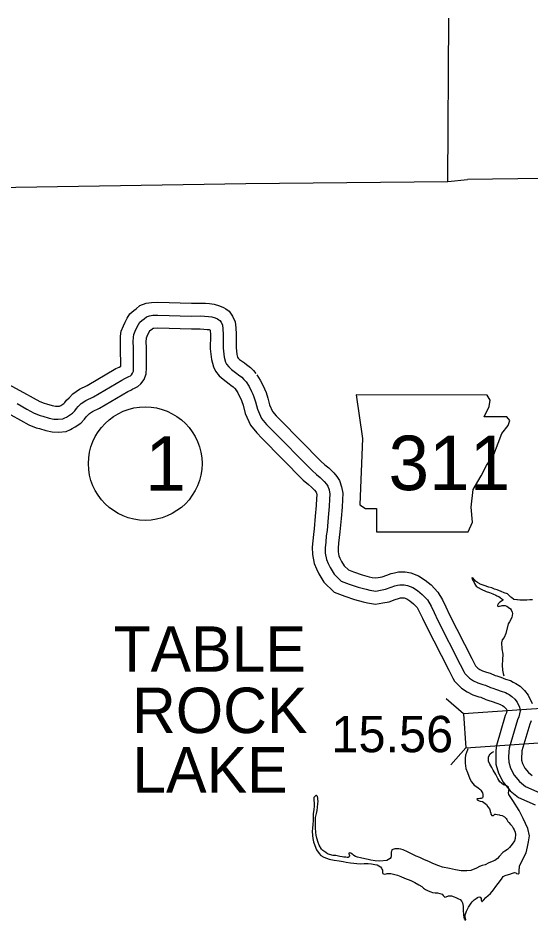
# Model space of a CAD drawing. Extents: x -83719 to 153526, y -11835 to 11446.
# Drawn here: x 10806 to 11004.5, y 1072 to 1421.6 of the extents above; entities that cross this region are included whole.
import ezdxf

# ---------------------------------------------------------------- set-up
doc = ezdxf.new("R2010")
doc.units = 0
for name, color, linetype in [('Level 1', 7, 'Continuous'), ('Level 11', 7, 'Continuous'), ('Level 2', 7, 'Continuous'), ('Level 20', 7, 'Continuous'), ('Level 21', 7, 'Continuous'), ('Level 27', 7, 'Continuous'), ('Level 58', 7, 'Continuous'), ('Level 59', 7, 'Continuous'), ('Level 9', 7, 'Continuous')]:
    doc.layers.add(name, color=color, linetype=linetype)

msp = doc.modelspace()

# ---------------------------------------------------------------- linework, layer by layer
at = {"layer": 'Level 1'}
for points in [[(11291.72, 1363.57), (11245, 1363.15), (11155.76, 1361.81), (11067.49, 1360.19), (10979.99, 1359)], [(11196.55, 1362.42), (11155.76, 1361.81), (11067.49, 1360.19), (10979.99, 1359)], [(10679.75, 1354.17), (10713.92, 1354.5), (10805.06, 1356.02), (10894.13, 1357.48), (10972.42, 1358.2), (10979.99, 1359)]]:
    msp.add_lwpolyline(points, dxfattribs=at)
at = {"layer": 'Level 11'}
for points in [[(10798.99, 1281.42), (10808.01, 1276.51), (10811.74, 1274.41), (10814.34, 1272.97), (10816.04, 1272.32), (10816.97, 1272.07), (10819.18, 1271.4), (10820.45, 1271.14), (10821.36, 1271.1), (10821.89, 1271.15), (10822.02, 1271.21), (10822.51, 1271.43), (10822.86, 1271.62), (10823.73, 1272.23), (10824.11, 1272.62), (10824.77, 1273.49), (10825.69, 1274.44), (10827.17, 1275.99), (10829.71, 1277.69), (10832.73, 1279.22), (10843.77, 1285.71), (10845.07, 1286.32), (10845.7, 1286.66), (10845.63, 1293.76), (10845.57, 1296.21), (10845.67, 1298.3), (10845.9, 1300.25), (10846.8, 1302.3), (10847.46, 1303.76), (10848.2, 1305.28), (10849.27, 1306.99), (10850.8, 1308.29), (10851.67, 1308.92), (10853.11, 1310.23), (10855.6, 1311.06), (10857.6, 1311.39), (10860.05, 1311.46), (10873.15, 1311.08), (10876.61, 1311.12), (10878.5, 1311.02), (10880.11, 1310.89), (10881.91, 1310.72), (10884.01, 1310.1), (10885.48, 1309.43), (10886.47, 1308.86), (10887.74, 1307.95), (10889.04, 1306.08), (10890.02, 1303.78), (10890.25, 1301.53), (10890.42, 1299.06), (10890.35, 1293.89), (10890.69, 1291.14), (10890.97, 1290.1), (10891.24, 1289.75), (10891.76, 1289.28), (10893.57, 1287.91), (10894.35, 1287.35), (10895.91, 1286.12), (10897.07, 1284.94), (10898, 1283.88)], [(10803.16, 1267.77), (10806.87, 1265.67), (10810.11, 1263.89), (10812.96, 1262.79), (10814.25, 1262.45), (10816.72, 1261.7), (10819.2, 1261.19), (10821.63, 1261.07), (10824.63, 1261.38), (10826.23, 1262.14), (10826.94, 1262.46), (10828.11, 1263.09), (10830.23, 1264.58), (10831.7, 1266.08), (10832.36, 1266.96), (10832.89, 1267.49), (10833.65, 1268.3), (10834.77, 1269.04), (10837.52, 1270.44), (10848.45, 1276.85), (10849.61, 1277.4), (10850.45, 1277.86), (10851.05, 1278.12), (10852.31, 1278.83), (10853.47, 1279.81), (10854.76, 1281.48), (10855.56, 1283.7), (10855.7, 1286), (10855.63, 1293.93), (10855.57, 1296.09), (10855.64, 1297.47), (10855.65, 1297.6), (10855.93, 1298.23), (10856.51, 1299.51), (10856.94, 1300.39), (10856.99, 1300.43), (10857.98, 1301.15), (10858.21, 1301.36), (10858.56, 1301.42), (10860.04, 1301.46), (10873.06, 1301.08), (10876.41, 1301.11), (10877.85, 1301.04), (10879.24, 1300.93), (10879.99, 1300.86), (10880.27, 1300.78), (10880.29, 1300.66), (10880.42, 1298.78), (10880.34, 1293.34), (10880.86, 1289.21), (10881.6, 1286.44), (10882.46, 1284.76), (10883.85, 1282.96), (10885.36, 1281.58), (10887.65, 1279.85), (10888.35, 1279.35), (10889.21, 1278.67), (10889.74, 1278.13), (10890.49, 1277.27)], [(10898.43, 1283.31), (10899.76, 1281.28), (10900.85, 1279.01), (10901.4, 1277.89), (10902.01, 1276.49), (10902.71, 1274.21), (10903.36, 1271.61), (10904.52, 1269.13), (10905.94, 1267.4), (10907.57, 1265.68), (10923.19, 1249.83), (10924.77, 1248.48), (10926.33, 1247.22), (10928.18, 1245.32), (10929.34, 1243.92), (10930.45, 1242.36), (10931.23, 1239.87), (10931.67, 1237.42), (10931.53, 1234.84), (10931.42, 1231.98), (10931.02, 1227.59), (10930.59, 1222.44), (10930.27, 1220.29), (10930.07, 1218), (10929.89, 1216.07), (10929.9, 1214.67), (10930.2, 1213.16), (10930.57, 1212.28), (10931.19, 1210.99), (10932.26, 1209.24), (10933.86, 1207.67), (10935.83, 1206.94), (10939.16, 1205.83), (10941.91, 1205.04), (10943.1, 1204.81), (10944.47, 1204.56), (10945.4, 1204.72), (10946.9, 1205.01), (10948.72, 1205.7), (10950.41, 1206.24), (10951.66, 1206.6), (10953.27, 1206.91), (10955.87, 1206.89), (10958.06, 1206.53), (10961.03, 1205.42), (10963.59, 1203.77), (10965.89, 1201.85), (10968.54, 1199.12), (10970.27, 1196.04), (10971.62, 1193.39), (10973.03, 1190.29), (10981.61, 1173.36), (10983.1, 1170.48), (10983.95, 1169.62), (10984.75, 1169.11), (10985.81, 1168.59), (10987.4, 1168.09), (10988.72, 1167.68), (10990.7, 1166.8), (10991.34, 1166.58), (10992.86, 1166.12), (10994.69, 1165.38), (10996.57, 1164.78), (10997.7, 1164.22), (10998.73, 1163.6), (11000.32, 1162.6), (11002.01, 1160.95), (11003.52, 1159.19), (11005.02, 1155.92)], [(10890.06, 1277.84), (10891.03, 1276.36), (10891.86, 1274.63), (10892.32, 1273.69), (10892.61, 1273.03), (10893.08, 1271.52), (10893.89, 1268.25), (10896, 1263.76), (10898.43, 1260.78), (10900.38, 1258.73), (10916.38, 1242.49), (10918.37, 1240.8), (10919.57, 1239.82), (10920.75, 1238.61), (10921.39, 1237.85), (10921.5, 1237.48), (10921.62, 1236.8), (10921.54, 1235.31), (10921.44, 1232.62), (10921.06, 1228.46), (10920.65, 1223.58), (10920.34, 1221.45), (10920.12, 1218.92), (10919.88, 1216.51), (10919.91, 1213.64), (10920.59, 1210.21), (10921.45, 1208.17), (10922.4, 1206.2), (10924.38, 1202.97), (10928.37, 1199.05), (10932.5, 1197.5), (10936.21, 1196.27), (10939.55, 1195.32), (10941.23, 1194.98), (10944.41, 1194.4), (10947.21, 1194.88), (10949.64, 1195.36), (10952.01, 1196.25), (10953.32, 1196.67), (10954, 1196.87), (10954.19, 1196.9), (10955, 1196.9), (10955.48, 1196.82), (10956.53, 1196.42), (10957.66, 1195.7), (10959.07, 1194.52), (10960.46, 1193.09), (10961.45, 1191.32), (10962.61, 1189.05), (10964.01, 1185.96), (10972.71, 1168.8), (10974.28, 1165.77), (10974.9, 1164.57), (10977.63, 1161.79), (10979.84, 1160.39), (10982.07, 1159.28), (10984.43, 1158.54), (10985.19, 1158.31), (10987.03, 1157.49), (10988.27, 1157.06), (10989.55, 1156.67), (10991.28, 1155.98), (10992.82, 1155.48), (10992.89, 1155.45), (10993.47, 1155.09), (10994.1, 1154.7), (10994.7, 1154.11), (10995.02, 1153.74), (10995.25, 1153.22), (10995.04, 1152.24), (10994.61, 1151.22), (10991.27, 1139.65), (10991, 1137.71), (10990.9, 1135.19), (10990.98, 1132.34), (10992.03, 1128.96), (10993.79, 1125.43), (10996.55, 1122.07), (10999.76, 1119.43), (11006.19, 1116.63)], [(11004.61, 1149.21), (11004.06, 1147.89), (11001.07, 1137.56), (11000.97, 1136.83), (11000.91, 1135.14), (11000.94, 1133.98), (11001.34, 1132.7), (11002.23, 1130.91), (11003.66, 1129.17), (11005.03, 1128.05)]]:
    msp.add_lwpolyline(points, dxfattribs=at)
at = {"layer": 'Level 2'}
msp.add_lwpolyline([(10972.42, 1358.2), (10972.76, 1421.6)], dxfattribs=at)
at = {"layer": 'Level 20'}
for p, q in [((10978.41, 1151.93), (10971.78, 1157.72)), ((10979.31, 1138.76), (10973.52, 1132.13))]:
    msp.add_line(p, q, dxfattribs=at)
msp.add_lwpolyline([(11017.92, 1154.61), (10978.41, 1151.93), (10979.31, 1138.76), (11018.82, 1141.44)], close=True, dxfattribs=at)
at = {"layer": 'Level 21'}
msp.add_lwpolyline([(10936.83, 1275.49), (10939.37, 1258.57), (10938.24, 1232.91), (10940.5, 1231.5), (10944.72, 1231.5), (10944.72, 1222.48), (10980.25, 1222.48), (10981.94, 1226.14), (10981.38, 1232.06), (10982.23, 1238.83), (10985.33, 1244.19), (10987.3, 1248.14), (10990.12, 1252.37), (10991.81, 1256.88), (10993.22, 1260.54), (10995.76, 1263.64), (10996.32, 1265.62), (10995.2, 1267.03), (10986.46, 1267.03), (10988.43, 1270.98), (10988.71, 1273.51), (10987.54, 1275.46)], close=True, dxfattribs=at)
at = {"layer": 'Level 27'}
msp.add_circle((10855.19, 1248.9), 22, dxfattribs=at)
at = {"layer": 'Level 59'}
for points in [[(10805.58, 1272.14), (10809.31, 1270.04), (10812.23, 1268.43), (10814.5, 1267.55), (10815.61, 1267.26), (10817.95, 1266.55), (10819.82, 1266.17), (10821.49, 1266.08), (10823.26, 1266.27), (10824.13, 1266.68), (10824.72, 1266.95), (10825.49, 1267.36), (10826.98, 1268.41), (10827.9, 1269.35), (10828.56, 1270.22), (10829.29, 1270.97), (10830.41, 1272.15), (10832.24, 1273.37), (10835.13, 1274.83), (10846.11, 1281.28), (10847.34, 1281.86), (10848.27, 1282.37), (10848.83, 1282.61), (10849.43, 1282.95), (10849.83, 1283.29), (10850.32, 1283.92), (10850.62, 1284.73), (10850.7, 1286.13), (10850.63, 1293.85), (10850.57, 1296.15), (10850.65, 1297.89), (10850.78, 1298.92), (10851.36, 1300.26), (10851.99, 1301.64), (10852.57, 1302.85), (10853.1, 1303.69), (10853.89, 1304.36), (10854.82, 1305.04), (10855.68, 1305.81), (10856.81, 1306.19), (10858.08, 1306.41), (10860.05, 1306.46), (10873.1, 1306.08), (10876.51, 1306.12), (10878.18, 1306.03), (10879.68, 1305.91), (10880.95, 1305.79), (10882.25, 1305.4), (10883.19, 1304.98), (10883.76, 1304.65), (10884.13, 1304.39), (10884.64, 1303.66), (10885.12, 1302.53), (10885.27, 1301.09), (10885.42, 1298.92), (10885.34, 1293.61), (10885.78, 1290.18), (10886.29, 1288.25), (10886.7, 1287.45), (10887.55, 1286.35), (10888.56, 1285.43), (10890.61, 1283.88), (10891.35, 1283.35), (10892.56, 1282.4), (10893.4, 1281.54), (10894.25, 1280.57)], [(10894.25, 1280.57), (10895.4, 1278.82), (10896.35, 1276.82), (10896.86, 1275.79), (10897.31, 1274.76), (10897.89, 1272.86), (10898.62, 1269.93), (10900.26, 1266.44), (10902.19, 1264.09), (10903.97, 1262.2), (10919.78, 1246.16), (10921.57, 1244.64), (10922.95, 1243.52), (10924.46, 1241.96), (10925.38, 1240.87), (10925.92, 1240.11), (10926.37, 1238.68), (10926.65, 1237.11), (10926.53, 1235.07), (10926.43, 1232.3), (10926.04, 1228.02), (10925.62, 1223.01), (10925.31, 1220.87), (10925.1, 1218.46), (10924.88, 1216.29), (10924.9, 1214.15), (10925.4, 1211.69), (10926.01, 1210.22), (10926.79, 1208.59), (10928.32, 1206.1), (10931.12, 1203.36), (10934.17, 1202.22), (10937.68, 1201.05), (10940.73, 1200.18), (10942.17, 1199.89), (10944.44, 1199.48), (10946.31, 1199.8), (10948.27, 1200.19), (10950.37, 1200.97), (10951.86, 1201.46), (10952.83, 1201.73), (10953.73, 1201.91), (10955.43, 1201.89), (10956.77, 1201.67), (10958.78, 1200.92), (10960.63, 1199.74), (10962.48, 1198.19), (10964.5, 1196.1), (10965.86, 1193.68), (10967.12, 1191.22), (10968.52, 1188.13), (10977.16, 1171.08), (10978.73, 1168.06), (10979, 1167.52), (10980.79, 1165.71), (10982.3, 1164.75), (10983.94, 1163.93), (10985.92, 1163.32), (10986.95, 1162.99), (10988.86, 1162.14), (10989.8, 1161.82), (10991.21, 1161.4), (10992.98, 1160.68), (10994.69, 1160.13), (10995.29, 1159.83), (10996.1, 1159.34), (10997.21, 1158.65), (10998.35, 1157.53), (10999.27, 1156.47), (11000.15, 1154.54), (11000.33, 1153.04), (10999.82, 1150.73), (10999.33, 1149.56), (10996.17, 1138.61), (10995.98, 1137.27), (10995.9, 1135.16), (10995.96, 1133.16), (10996.68, 1130.83), (10998.01, 1128.17), (11000.1, 1125.62), (11002.39, 1123.74), (11008.02, 1121.29)]]:
    msp.add_lwpolyline(points, dxfattribs=at)
at = {"layer": 'Level 9'}
for points in [[(10982.49, 1204.13), (10982.18, 1204.49), (10981.85, 1204.66), (10981.65, 1204.65), (10981.79, 1204.05), (10982.19, 1203.52), (10982.46, 1203.02), (10982.74, 1202.43), (10983.11, 1201.76), (10983.31, 1201.43), (10984.09, 1200.87), (10985.23, 1200.28), (10987.27, 1199.36), (10988.44, 1198.97), (10989.85, 1198.38), (10990.89, 1197.92), (10991.36, 1197.69), (10992.06, 1197.37), (10992.57, 1197), (10993.24, 1196.54), (10993.64, 1196.28), (10993.64, 1196.18), (10993.61, 1196.01), (10993.48, 1195.84), (10993.18, 1195.57), (10992.48, 1195.23), (10992.12, 1194.86), (10991.85, 1194.56), (10991.72, 1194.29), (10991.69, 1194.12), (10991.66, 1193.89), (10991.66, 1193.79), (10991.76, 1193.62), (10992.1, 1193.56), (10992.36, 1193.6), (10993.03, 1193.83), (10993.4, 1193.87), (10994, 1193.91), (10994.6, 1193.88), (10995.17, 1193.65), (10995.77, 1193.22), (10996.61, 1192.63), (10996.88, 1192.17), (10997.29, 1191.3), (10997.36, 1190.73), (10997.14, 1189.23), (10996.19, 1187.52), (10995.73, 1186.81), (10994.76, 1183), (10994.17, 1181.55), (10993.45, 1180.58), (10993.19, 1179.38), (10993.31, 1177.11), (10993.63, 1175.04), (10993.48, 1172.9), (10993.4, 1170.76), (10993.55, 1168.79), (10993.76, 1167.52), (10994.05, 1166.57)], [(11005.13, 1196.15), (11004.16, 1196.04), (11002.96, 1195.96), (11002.03, 1195.99), (11001.26, 1196.01), (11000.86, 1195.98), (11000.26, 1195.97), (10999.39, 1196.03), (10999.02, 1196.09), (10997.98, 1196.28), (10996.97, 1196.94), (10996.71, 1197.14), (10996.17, 1197.74), (10995.46, 1198.37), (10994.15, 1198.85), (10993.01, 1199.35), (10991.47, 1199.97), (10990.5, 1200.26), (10989.36, 1200.68), (10988.19, 1200.97), (10986.42, 1201.59), (10985.68, 1201.88), (10984.94, 1202.14), (10984.71, 1202.28), (10983.8, 1202.8), (10983.13, 1203.3), (10982.86, 1203.66), (10982.49, 1204.13)], [(10980.1, 1138.28), (10979.93, 1137.94), (10979.25, 1135.87), (10979.09, 1134.76), (10979.08, 1132.73), (10979.39, 1130.76), (10979.98, 1129.23), (10980.46, 1127.7), (10981, 1126.4), (10981.54, 1125.53), (10982.05, 1124.87), (10982.62, 1124.31), (10983.16, 1123.88), (10984.1, 1123.25), (10984.71, 1122.76), (10985.15, 1122.29), (10985.58, 1121.7), (10985.76, 1121.3), (10985.89, 1120.7), (10985.93, 1120.03), (10985.97, 1119.56), (10985.84, 1119.36), (10985.54, 1119.23), (10985.27, 1119.12), (10985.01, 1119.09), (10984.81, 1119.09), (10984.24, 1118.98), (10984.01, 1118.98), (10983.74, 1119.01), (10983.54, 1118.87), (10983.71, 1118.61), (10984.01, 1118.44), (10984.51, 1118.18), (10984.88, 1118.08), (10985.85, 1117.96), (10986.76, 1117.2), (10987.33, 1116.7), (10987.91, 1115.84), (10988.45, 1115.08), (10988.79, 1114.34), (10988.82, 1114.01), (10988.96, 1113.41), (10989.07, 1112.98), (10989.34, 1112.51), (10990.01, 1112.55), (10990.14, 1112.65), (10990.47, 1112.89), (10990.54, 1113.02), (10990.87, 1113.03), (10991.51, 1112.93), (10992.34, 1112.74), (10992.48, 1112.67), (10993.35, 1112.45), (10994.25, 1111.99), (10994.99, 1111.36), (10995.2, 1110.9), (10995.6, 1110.2), (10996.01, 1109.77), (10996.65, 1109.07), (10997.26, 1108.38), (10997.66, 1107.61), (10998.07, 1106.91), (10998.41, 1106.05), (10998.55, 1105.08), (10998.5, 1103.64), (10998.21, 1102.64), (10997.25, 1101.33), (10996.19, 1100.05), (10995.53, 1099.31), (10994.47, 1098.67), (10993.71, 1098.12), (10992.25, 1096.64), (10991.62, 1095.8), (10990.56, 1095.12), (10988.27, 1094.1), (10986.77, 1093.42), (10985.67, 1093.11), (10984.67, 1092.7), (10983.44, 1092.12), (10981.28, 1091.23), (10979.68, 1090.99), (10977.54, 1091.03), (10975.3, 1091.45), (10972.96, 1091.96), (10970.35, 1092.47), (10968.84, 1092.93), (10966.53, 1093.84), (10964.99, 1094.63), (10963.31, 1095.28), (10961.5, 1096.17), (10960.16, 1096.79), (10958.28, 1097.64), (10956.81, 1098.36), (10955.13, 1099.15), (10954.23, 1099.44), (10953.33, 1099.53), (10952.49, 1099.59), (10951.82, 1099.59), (10951.06, 1099.38), (10950.72, 1099.14)], [(10995.96, 1122.26), (10996.06, 1122.83), (10996.03, 1122.93), (10995.82, 1123.43), (10994.78, 1124.12), (10993.87, 1124.41), (10993.14, 1125), (10992.56, 1125.6), (10991.78, 1126.83), (10990.97, 1128.39), (10989.95, 1130.09), (10989.41, 1131.15), (10988.66, 1132.45), (10988.08, 1133.58), (10988.1, 1135.25), (10988.76, 1136.45), (10989.46, 1136.86), (10990.23, 1137.33)], [(10947.2, 1089.99), (10947.67, 1089.76), (10948.54, 1089.84), (10948.94, 1089.98), (10949.54, 1090.05), (10950.3, 1089.99), (10951.34, 1089.76), (10952.88, 1089.34), (10954.19, 1088.82), (10955.56, 1088.23), (10958.01, 1087.28), (10959.65, 1086.53), (10961.13, 1085.68), (10962.27, 1084.98), (10962.98, 1084.39), (10963.75, 1083.76), (10964.69, 1083.24), (10965.73, 1082.88), (10966.43, 1082.68), (10967.47, 1082.56), (10968.33, 1082.5), (10969.3, 1082.24), (10970.11, 1082.02), (10970.58, 1081.52), (10971.19, 1080.89), (10971.72, 1080.96), (10972.58, 1081.37), (10973.79, 1081.31), (10974.82, 1081.02), (10975.4, 1080.73), (10976.53, 1080.24), (10977.17, 1079.88), (10977.85, 1079.21), (10978.02, 1078.65), (10978.36, 1077.35), (10978.27, 1076.51), (10978.34, 1075.88), (10978.32, 1075.24), (10978.39, 1074.54), (10978.46, 1073.91), (10978.5, 1073.47), (10978.57, 1072.97), (10978.71, 1072.47), (10978.81, 1072.34), (10979.01, 1072.01), (10979.24, 1072.05), (10979.34, 1072.08), (10979.27, 1072.68), (10979.13, 1073.25), (10979.13, 1074.05), (10979.29, 1074.65), (10979.58, 1075.39), (10979.98, 1076.16), (10980.34, 1076.93), (10980.83, 1077.8), (10981.39, 1078.51), (10981.82, 1078.98), (10982.58, 1079.82), (10983.38, 1080.36), (10983.81, 1080.7), (10984.14, 1080.84), (10984.71, 1080.98), (10985.04, 1080.75), (10985.25, 1080.38), (10985.28, 1080.18), (10985.32, 1079.75), (10985.42, 1079.41), (10985.49, 1079.21), (10985.69, 1079.18), (10986.19, 1079.62), (10987.11, 1080.73), (10987.98, 1081.44), (10988.9, 1082.28), (10990.09, 1083.73), (10990.98, 1084.94), (10991.84, 1086.19), (10993.1, 1087.77), (10993.82, 1088.81), (10994.62, 1089.25), (10995.85, 1089.59), (10996.38, 1089.8), (10997.45, 1090.21), (10998.15, 1090.38), (10998.68, 1090.32), (10998.95, 1090.02), (10999.59, 1089.86), (10999.99, 1090.2), (10999.98, 1090.77), (11000.1, 1092.94), (11002.72, 1098.01), (11003.24, 1100.31), (11003.62, 1102.35), (11003.93, 1104.6), (11003.31, 1107.46), (11001.6, 1111.32), (11000.04, 1114.45), (10997.54, 1118.3), (10996.01, 1120.69), (10995.84, 1121.32), (10995.97, 1122.02), (10995.96, 1122.26)], [(10950.72, 1099.14), (10950.5, 1098.57), (10950.43, 1098.24), (10950.44, 1097.7), (10950.41, 1097.3), (10950.44, 1096.84), (10950.25, 1096.23), (10949.99, 1095.83), (10948.69, 1095.02), (10946.09, 1094.83), (10944.18, 1094.91), (10942.61, 1095.2), (10941.58, 1095.42), (10940.17, 1095.71), (10938.53, 1096.09), (10937.43, 1096.38), (10936.62, 1096.64), (10935.99, 1096.94), (10935.68, 1097.2), (10935.31, 1097.57), (10934.84, 1097.9), (10934.27, 1098.03), (10934.04, 1097.92), (10934.08, 1097.69), (10934.18, 1097.36), (10934.28, 1096.96), (10934.32, 1096.69), (10934.15, 1096.42), (10933.76, 1096.22), (10933.39, 1096.25), (10932.89, 1096.31), (10932.15, 1096.4), (10931.45, 1096.53), (10930.58, 1096.62), (10928.97, 1097.01), (10927.97, 1097), (10926.6, 1097.39), (10925.83, 1097.68), (10925.12, 1098.11), (10924.02, 1098.87), (10923.44, 1099.47), (10922.59, 1100.99), (10922.12, 1102.06), (10921.6, 1103.69), (10921.39, 1104.92), (10921.31, 1105.96), (10921.17, 1107.69), (10921.12, 1108.86), (10921.11, 1110.43), (10921.16, 1111.77), (10921.45, 1113.31), (10921.71, 1114.44), (10921.93, 1115.68), (10922.05, 1117.02), (10922.11, 1118.02), (10922.07, 1118.76), (10922.03, 1119.16), (10921.86, 1119.92), (10921.56, 1120.25), (10921.22, 1120.22), (10920.43, 1119.44), (10920.66, 1116.27), (10920.44, 1114.73), (10920.28, 1113.3), (10920.23, 1111.49), (10920.21, 1110.49), (10920.09, 1109.12), (10919.93, 1107.48), (10919.88, 1106.41), (10920.02, 1104.71), (10920.1, 1103.58), (10920.35, 1102.24), (10920.83, 1100.84), (10921.57, 1099.25), (10922.49, 1097.82), (10923.16, 1097.02), (10924.37, 1096.33), (10926.45, 1095.62), (10928.35, 1095.2), (10930.29, 1094.92), (10931.8, 1094.7), (10933.04, 1094.47), (10934.71, 1094.12), (10936.01, 1093.97), (10937.12, 1093.84), (10938.42, 1093.72), (10939.99, 1093.84), (10941.52, 1093.95), (10942.86, 1093.79), (10944.16, 1093.57), (10945, 1093.38), (10945.7, 1092.99), (10946.24, 1092.56), (10946.65, 1092.13), (10946.85, 1091.69), (10947.02, 1091.29), (10947.06, 1090.99), (10947.13, 1090.63), (10947.1, 1090.46), (10947.06, 1090.26), (10947.2, 1089.99)]]:
    msp.add_lwpolyline(points, dxfattribs=at)

# ---------------------------------------------------------------- texts
at = {"layer": 'Level 21'}
msp.add_text('311', height=21.12, dxfattribs=at).set_placement((10949.4, 1238.61))
at = {"layer": 'Level 27'}
msp.add_text('1', height=21.12, dxfattribs=at).set_placement((10855.19, 1238.34))
at = {"layer": 'Level 58'}
msp.add_text('15.56', height=14.08, dxfattribs=at).set_placement((10927.3, 1137.03))
at = {"layer": 'Level 9'}
for s, p in [('TABLE', (10842.9, 1168.21)), ('ROCK', (10850.05, 1144.46)), ('LAKE', (10850.17, 1121.39))]:
    msp.add_text(s, height=17.6, dxfattribs=at).set_placement(p)

doc.saveas('drawing.dxf')
